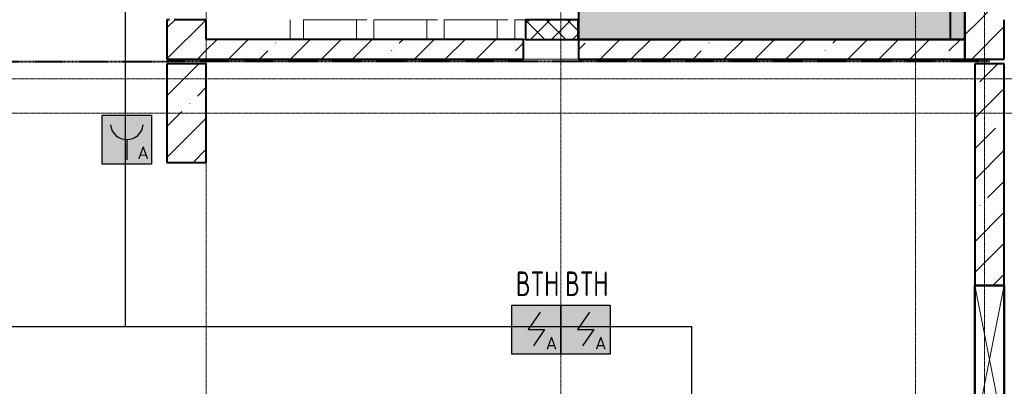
# Model space of a CAD drawing. Header units: millimetres. Extents: x -135639 to 224623, y -383017 to -59102.
# Tile 444 of 494: x 101519 to 111513, y -136046 to -132321. Entities that reach past the tile are written whole.
import ezdxf
from ezdxf.enums import TextEntityAlignment as Align

# ---------------------------------------------------------------- set-up
doc = ezdxf.new("R2010")
doc.units = ezdxf.units.MM
for name, pattern in [('CONTINOUS', [0]), ('Линия сетки', [25, 20, -2.5, 0, -2.5]), ('Штрих_3_1_5_', [4.5, 3, -1.5]), ('Штриховая_ш3 п1_5', [4.5, 3, -1.5])]:
    doc.linetypes.add(name, pattern=pattern)
for name, color, linetype, lineweight in [('A-000-M_MASS', 7, 'Continuous', 18), ('A-200-M_WALL_EXT', 7, 'Continuous', 18), ('A-200-M_WALL_INT', 7, 'Continuous', 18), ('A-200-M_WALL_PAT', 7, 'Continuous', 40), ('A-314-M_WINDOW', 7, 'Continuous', 18), ('S-280-M_COLUMN', 7, 'Continuous', 18), ('Z-030-M_GRID', 7, 'Continuous', 9), ('Z-060-M_DETAIL', 7, 'Continuous', 18), ('ПС', 7, 'Continuous', 40), ('СС-011-ПОЖ-СИГНАЛИЗАЦИЯ', 1, 'Continuous', 30)]:
    doc.layers.add(name, color=color, linetype=linetype, lineweight=lineweight)
doc.layers.add('A-010-M_ROOM_SEPARATION', color=4, linetype='Штриховая_ш3 п1_5', lineweight=40, true_color=0x00ffff)
doc.styles.add('1111', font='isocpeur.ttf')
pattern_1 = [(45, (0, 0), (-314.309, 314.309), []), (45, (314.3, 0), (-314.309, 314.309), [555.625, -111.125, 3.353, -107.772])]

# ---------------------------------------------------------------- blocks, each defined once
blk = doc.blocks.new('135_SLK_GD_AR_rvt-1-B1_-7_650_')
at = {"layer": 'A-200-M_WALL_PAT', "lineweight": 9, "true_color": 0xaaaaaa}
h = blk.add_hatch(dxfattribs=at)
h.set_pattern_fill('FP_12', color=253, style=0, pattern_type=2)
h.set_pattern_definition([(0, (0, 0), (71.437, 41.244), [47.625, -95.25]), (120, (0, 0), (-71.437352, 41.245123), [47.625, -95.25]), (60, (0, 0), (0.000648, 82.489123), [0, -95.25, 47.625, 0])])
h.paths.add_polyline_path([(119250.2, 60300), (119250.2, 65160), (119100.2, 65160), (119100.2, 60300)])
at = {"layer": 'A-010-M_ROOM_SEPARATION', "color": 131, "linetype": 'Штрих_3_1_5_', "true_color": 0xaaffff}
for p in [(107897.4, 60075), (119500, 60075)]:
    blk.add_line(p, (111150, 60075), dxfattribs=at)
at = {"layer": 'A-200-M_WALL_INT', "color": 253, "lineweight": 40, "true_color": 0xaaaaaa}
for p, q in [((119100.2, 65160), (119100.2, 60300)), ((119250.2, 60300), (119250.2, 65160)), ((119100.2, 60300), (119250.2, 60300))]:
    blk.add_line(p, q, dxfattribs=at)
blk = doc.blocks.new('Бетон-Прямоугольная-Колонна - CLM_Подземные этажи_В40-400х1000-V170-B1_-7_650_')
at = {"layer": 'S-280-M_COLUMN', "lineweight": 9, "true_color": 0xaaaaaa}
h = blk.add_hatch(dxfattribs=at)
h.set_pattern_fill('FP_54', color=253, style=0, pattern_type=2)
h.set_pattern_definition([(45, (-111350, -59550), (-314.309, 314.309), []), (45, (-111035.7, -59550), (-314.309, 314.309), [555.625, -111.125, 3.353, -107.772])])
h.paths.add_polyline_path([(200, -500), (200, 500), (-200, 500), (-200, -500)])
at = {"layer": 'S-280-M_COLUMN', "color": 253, "lineweight": 40, "true_color": 0xaaaaaa}
for p, q in [((200, 500), (-200, 500)), ((-200, 500), (-200, -500)), ((200, -500), (200, 500)), ((-200, -500), (200, -500))]:
    blk.add_line(p, q, dxfattribs=at)
blk = doc.blocks.new('231_Отверстие прямоуг _Окно_Стена_ - Отверстие-2006477-B1_-7_650_')
at = {"layer": 'A-314-M_WINDOW', "color": 253, "lineweight": 50, "true_color": 0xaaaaaa}
for p, q in [((-625, -150), (-625, 150)), ((-625, 150), (875, 150)), ((875, 150), (875, -150)), ((875, -150), (-625, -150))]:
    blk.add_line(p, q, dxfattribs=at)
at = {"layer": 'Z-060-M_DETAIL', "color": 253, "true_color": 0xaaaaaa}
for p, q in [((-625, 150), (-625, -150)), ((875, 150), (-625, 150)), ((875, 150), (-625, -150)), ((-625, 150), (875, -150)), ((875, 150), (875, -150)), ((-625, -150), (875, -150))]:
    blk.add_line(p, q, dxfattribs=at)
blk = doc.blocks.new('135_SLK_GD_KR_rvt-1-B1_-7_650_')
at = {"layer": 'A-200-M_WALL_PAT', "lineweight": 9, "true_color": 0xaaaaaa}
h = blk.add_hatch(dxfattribs=at)
h.set_pattern_fill('FP_20', color=253, style=0, pattern_type=2)
h.set_pattern_definition(pattern_1)
h.paths.add_polyline_path([(119350, 46100), (119650, 46100), (119650, 56300), (119350, 56300), (119350, 48386)])
h.paths.add_polyline_path([(119350, 57800), (119650, 57800), (119650, 60050), (119350, 60050), (119350, 59030.8)])
at = {"layer": 'A-200-M_WALL_EXT', "color": 253, "lineweight": 40, "true_color": 0xaaaaaa}
for p, q in [((119350, 60050), (119350, 57800)), ((119650, 60050), (119350, 60050)), ((119650, 57800), (119650, 60050))]:
    blk.add_line(p, q, dxfattribs=at)
at = {"layer": 'A-314-M_WINDOW', "color": 253, "lineweight": 18, "true_color": 0xaaaaaa, "rotation": 90}
blk.add_blockref('231_Отверстие прямоуг _Окно_Стена_ - Отверстие-2006477-B1_-7_650_', (119500, 56925), dxfattribs=at)
at = {"layer": 'S-280-M_COLUMN', "color": 253, "lineweight": 18, "true_color": 0xaaaaaa}
blk.add_blockref('Бетон-Прямоугольная-Колонна - CLM_Подземные этажи_В40-400х1000-V170-B1_-7_650_', (111350, 59550), dxfattribs=at)
blk = doc.blocks.new('Обобщенные модели 1 - Обобщенные модели 1-4547856-B1_-7_650_')
at = {"layer": 'A-000-M_MASS', "lineweight": 9, "true_color": 0xaaaaaa}
h = blk.add_hatch(dxfattribs=at)
h.set_pattern_fill('FP_209', color=253, style=0, pattern_type=2)
h.set_pattern_definition([(45, (-14349.74, -59900.2), (-106.06602, 106.06602), []), (135, (-14349.74, -59900.2), (-106.06602, -106.06602), [])])
h.paths.add_polyline_path([(100974.5, 398.8), (100974.5, 598.8), (100440.6, 598.8), (100440.6, 398.8)])
at = {"layer": 'A-000-M_MASS', "color": 253, "true_color": 0xaaaaaa}
for p, q in [((98187.3, 598.8), (98723.1, 598.8)), ((98187.3, 598.8), (98187.3, 399.8)), ((98723.1, 598.8), (98830.3, 598.8)), ((98723.1, 399.8), (98723.1, 598.8)), ((98901.7, 598.8), (99437.6, 598.8)), ((98901.7, 598.8), (98901.7, 399.8)), ((99437.6, 598.8), (99545.4, 598.8)), ((99437.6, 399.8), (99437.6, 598.8)), ((99616.2, 598.8), (100152, 598.8)), ((99616.2, 598.8), (99616.2, 399.8)), ((100152, 598.8), (100260.4, 598.8)), ((100152, 399.8), (100152, 598.8)), ((100330.6, 598.8), (100330.6, 399.8)), ((100330.6, 598.8), (100440.6, 598.8)), ((100440.6, 398.8), (100420.5, 398.8))]:
    blk.add_line(p, q, dxfattribs=at)
at = {"layer": 'A-000-M_MASS', "color": 253, "lineweight": 40, "true_color": 0xaaaaaa}
for p, q in [((100974.5, 598.8), (100440.6, 598.8)), ((100440.6, 598.8), (100440.6, 398.8)), ((100974.5, 398.8), (100974.5, 598.8)), ((100440.6, 398.8), (100974.5, 398.8))]:
    blk.add_line(p, q, dxfattribs=at)
blk = doc.blocks.new('Засыпка керамзитовым гравием7 - Засыпка керамзитовым гравием-4844532-B1_-7_650_')
at = {"layer": 'A-000-M_MASS', "lineweight": 9, "true_color": 0xaaaaaa}
h = blk.add_hatch(dxfattribs=at)
h.set_pattern_fill('FP_211', color=253, style=0, pattern_type=2)
h.set_pattern_definition([(0, (-14349.74, -59900.205), (200, 50), [3.353, -146.647, 3.353, -11.647, -800]), (0, (-14349.74, -59900.205), (200, 50), [-165, 3.353, -296.647, 3.353, -146.647, -350]), (0, (-14349.74, -59900.205), (200, 50), [-615, 3.353, -96.647, 3.353, -246.647]), (120, (-14273.54, -59875.205), (-143.30127, 148.20508), [3.353, -146.647, 3.353, -11.647, -800]), (120, (-14273.54, -59875.205), (-143.30127, 148.20508), [-165, 3.353, -296.647, 3.353, -146.647, -350]), (120, (-14273.54, -59875.205), (-143.30127, 148.20508), [-615, 3.353, -96.647, 3.353, -246.647]), (240, (-14249.74, -59773.205), (-56.69873, -198.20508), [3.353, -146.647, 3.353, -11.647, -800]), (240, (-14249.74, -59773.205), (-56.69873, -198.20508), [-165, 3.353, -296.647, 3.353, -146.647, -350]), (240, (-14249.74, -59773.205), (-56.69873, -198.20508), [-615, 3.353, -96.647, 3.353, -246.647])])
h.paths.add_polyline_path([(102176, 399.8), (104900.3, 399.8), (104900.3, 5259.8), (102800.3, 5259.8), (102800.3, 4648.9), (102010.3, 4648.9), (102010.3, 5259.8), (100978.8, 5259.8), (100978.8, 2149.8), (101300, 2149.8), (101300, 749.8), (100978.8, 749.8), (100978.8, 399.8)])
at = {"layer": 'A-000-M_MASS', "color": 253, "lineweight": 40, "true_color": 0xaaaaaa}
for p, q in [((102010.3, 5259.8), (100978.8, 5259.8)), ((100978.8, 5259.8), (100978.8, 2149.8)), ((104900.3, 5259.8), (102800.3, 5259.8)), ((104900.3, 399.8), (104900.3, 5259.8)), ((100978.8, 749.8), (100978.8, 399.8)), ((100978.8, 399.8), (104900.3, 399.8))]:
    blk.add_line(p, q, dxfattribs=at)
at = {"layer": 'A-000-M_MASS', "color": 253, "true_color": 0xaaaaaa}
for p, q in [((100679.9, 749.8), (100679.9, 2149.8)), ((100679.9, 2149.8), (100978.8, 2149.8)), ((100978.8, 2149.8), (101300, 2149.8)), ((101300, 2149.8), (101300, 749.8)), ((100978.8, 749.8), (100679.9, 749.8)), ((101300, 749.8), (100978.8, 749.8)), ((98050.3, 599.8), (98050.3, 399.8))]:
    blk.add_line(p, q, dxfattribs=at)
blk = doc.blocks.new('135_SLK_K1-2-3_KR_rvt-1-B1_-7_650_')
at = {"layer": 'A-200-M_WALL_PAT', "lineweight": 9, "true_color": 0xaaaaaa}
h = blk.add_hatch(dxfattribs=at)
h.set_pattern_fill('FP_20', color=253, style=0, pattern_type=2)
h.set_pattern_definition(pattern_1)
h.paths.add_polyline_path([(119250, 60500), (119650, 60500), (119650, 77100), (119250, 77100), (119250, 64353.3)])
h = blk.add_hatch(dxfattribs=at)
h.set_pattern_fill('FP_20', color=253, style=0, pattern_type=2)
h.set_pattern_definition(pattern_1)
h.paths.add_polyline_path([(114770.2, 60100), (114770.2, 60300), (111550, 60300), (111550, 60100), (114642.7, 60100)])
h = blk.add_hatch(dxfattribs=at)
h.set_pattern_fill('FP_20', color=253, style=0, pattern_type=2)
h.set_pattern_definition(pattern_1)
h.paths.add_polyline_path([(119250, 60100), (119250, 60300), (115327.5, 60300), (115327.5, 60100), (116525.8, 60100)])
at = {"layer": 'S-280-M_COLUMN', "lineweight": 9, "true_color": 0xaaaaaa}
h = blk.add_hatch(dxfattribs=at)
h.set_pattern_fill('FP_20', color=253, style=0, pattern_type=2)
h.set_pattern_definition(pattern_1)
h.paths.add_polyline_path([(111550, 60100), (111550, 60500), (111150, 60500), (111150, 60100)])
h = blk.add_hatch(dxfattribs=at)
h.set_pattern_fill('FP_20', color=253, style=0, pattern_type=2)
h.set_pattern_definition(pattern_1)
h.paths.add_polyline_path([(119650, 60100), (119650, 60500), (119250, 60500), (119250, 60100)])
at = {"layer": 'A-200-M_WALL_EXT', "color": 253, "lineweight": 40, "true_color": 0xaaaaaa}
for p, q in [((119250, 77100), (119250, 60500)), ((114770.2, 60300), (111550, 60300)), ((114770.2, 60100), (114770.2, 60300)), ((115327.5, 60300), (115327.5, 60100)), ((119250, 60300), (115328.6, 60300)), ((119250, 60100), (119250, 60300)), ((111550, 60100), (114770.2, 60100)), ((115327.5, 60100), (119250, 60100))]:
    blk.add_line(p, q, dxfattribs=at)
at = {"layer": 'A-200-M_WALL_EXT', "color": 253, "true_color": 0xaaaaaa}
for p, q in [((115324.3, 60300), (115327.5, 60300)), ((115327.5, 60100), (114770.2, 60100))]:
    blk.add_line(p, q, dxfattribs=at)
at = {"layer": 'S-280-M_COLUMN', "color": 253, "lineweight": 40, "true_color": 0xaaaaaa}
for p, q in [((111175, 60500), (111150, 60500)), ((111150, 60500), (111150, 60100)), ((111550, 60500), (111225, 60500)), ((111550, 60300), (111550, 60500)), ((119250, 60500), (119250, 60100)), ((119650, 60100), (119650, 60500)), ((111150, 60100), (111550, 60100)), ((119250, 60100), (119650, 60100))]:
    blk.add_line(p, q, dxfattribs=at)
at = {"layer": 'A-000-M_MASS', "color": 253, "lineweight": 18, "true_color": 0xaaaaaa}
for name in ['Засыпка керамзитовым гравием7 - Засыпка керамзитовым гравием-4844532-B1_-7_650_', 'Обобщенные модели 1 - Обобщенные модели 1-4547856-B1_-7_650_']:
    blk.add_blockref(name, (14349.7, 59900.2), dxfattribs=at)
blk = doc.blocks.new('-1 эт')
at = {"layer": 'Z-030-M_GRID', "color": 253, "linetype": 'Линия сетки', "true_color": 0xaaaaaa}
for p, q in [((111550, -19694.3), (111550, 133719.9)), ((115150, -19694.1), (115150, 133719.9)), ((118750, -19693.9), (118750, 133719.9)), ((119450, -18431.1), (119450, 133719.9)), ((154678, 59900), (-3681.8, 59900)), ((155950.9, 59550), (-3681.7, 59550))]:
    blk.add_line(p, q, dxfattribs=at)
at = {"lineweight": 5}
for name in ['135_SLK_GD_KR_rvt-1-B1_-7_650_', '135_SLK_GD_AR_rvt-1-B1_-7_650_', '135_SLK_K1-2-3_KR_rvt-1-B1_-7_650_']:
    blk.add_blockref(name, (0, 0), dxfattribs=at)
blk = doc.blocks.new('*U4706')
at = {"lineweight": 35, "true_color": 0xffffff}
h = blk.add_hatch(color=7, dxfattribs=at)
h.dxf.hatch_style = 1
h.paths.add_polyline_path([(0, 499.6), (0, 0), (499.6, 0), (499.6, 499.6)])
at = {"color": 1, "linetype": 'ByBlock', "lineweight": -2}
for p, q in [((289.5, 426.3), (166.9, 249.8)), ((166.9, 249.8), (332.7, 249.8)), ((332.7, 249.8), (219.3, 86.3))]:
    blk.add_line(p, q, dxfattribs=at)
at = {"color": 1, "linetype": 'ByBlock', "lineweight": -2, "ltscale": 0.1}
blk.add_lwpolyline([(0, 499.6), (499.6, 499.6), (499.6, 0), (0, 0)], close=True, dxfattribs=at)
at = {"color": 1, "linetype": 'ByBlock', "lineweight": -2, "ltscale": 1000, "style": '1111'}
blk.add_text('A', height=128.1, dxfattribs=at).set_placement((403.4, 49.2), align=Align.CENTER)
at = {"color": 0, "linetype": 'ByBlock', "lineweight": -2, "style": '1111'}
blk.add_attdef('INDEX', (-63.3, -234.7), '', height=125, dxfattribs=at)
at = {"color": 0, "linetype": 'ByBlock', "lineweight": -2, "style": '1111', "flags": 1}
for tag, p in [('NAME_DEVICE', (-64.1, -421.2)), ('NUM_POM', (-81.6, -847))]:
    blk.add_attdef(tag, p, '', height=125, dxfattribs=at)
at = {"color": 0, "linetype": 'ByBlock', "lineweight": -2, "style": '1111', "width": 0.7}
blk.add_attdef('NUM_DEVICE', (-64.1, -629.5), '', height=125, dxfattribs=at)
blk = doc.blocks.new('*U4717')
at = {"linetype": 'Continuous', "lineweight": -2, "true_color": 0xffffff}
h = blk.add_hatch(color=7, dxfattribs=at)
h.dxf.hatch_style = 1
h.paths.add_polyline_path([(499.6, 499.6), (0, 499.6), (0, 0), (499.6, 0)])
at = {"color": 1, "linetype": 'Continuous', "lineweight": -2}
blk.add_line((249.8, 249.8), (249.8, 43), dxfattribs=at)
blk.add_lwpolyline([(0, 499.6), (499.6, 499.6), (499.6, 0), (0, 0)], close=True, dxfattribs=at)
blk.add_arc((249.7, 417.1), 167.3, 186.44952, 353.58526, dxfattribs=at)
at = {"color": 1, "linetype": 'ByBlock', "lineweight": -2, "ltscale": 1000, "style": '1111'}
blk.add_text('A', height=128.1, dxfattribs=at).set_placement((416, 52.7), align=Align.CENTER)
at = {"color": 0, "linetype": 'Continuous', "lineweight": -2, "style": '1111'}
for tag, p in [('INDEX', (-63.3, -234.7)), ('NUM_DEVICE', (-64.1, -629.5))]:
    blk.add_attdef(tag, p, '', height=125, dxfattribs=at)
at = {"color": 0, "linetype": 'Continuous', "lineweight": -2, "style": '1111', "flags": 1}
for tag, p in [('NAME_DEVICE', (-64.1, -421.2)), ('NUM_POM', (-81.6, -847))]:
    blk.add_attdef(tag, p, '', height=125, dxfattribs=at)

msp = doc.modelspace()

# ---------------------------------------------------------------- linework, layer by layer
at = {"layer": 'СС-011-ПОЖ-СИГНАЛИЗАЦИЯ', "lineweight": 30}
for points in [[(90808.9, -129865.4), (96122.6, -129865.4), (96122.6, -128854.9), (102590.4, -128854.9), (102590.4, -135441.1)], [(83877.2, -142603.8), (108340, -142603.8), (108340, -135441.1), (83576.7, -135441.1)]]:
    msp.add_lwpolyline(points, dxfattribs=at)

# ---------------------------------------------------------------- block references
msp.add_blockref('-1 эт', (-8136.8, -192821.5))
at = {"color": 7, "linetype": 'CONTINOUS', "lineweight": 30, "ltscale": 100}
msp.add_blockref('*U4717', (102356.2, -133789.4), dxfattribs=at)
at = {"layer": 'ПС', "color": 7, "linetype": 'CONTINOUS', "lineweight": 30, "ltscale": 100}
ref = msp.add_blockref('*U4706', (106513.2, -135719.8), dxfattribs=dict(at, xscale=1.000736, yscale=1.000736, zscale=1.000736))
ref.add_attrib('NUM_DEVICE', 'BTH', dxfattribs={"layer": '0', "color": 0, "linetype": 'ByBlock', "lineweight": -2, "ltscale": 100, "height": 250.18, "style": '1111', "width": 0.7}).set_placement((106775, -135129.3), align=Align.CENTER)
ref = msp.add_blockref('*U4706', (107013.2, -135719.8), dxfattribs=dict(at, xscale=1.000736, yscale=1.000736, zscale=1.000736))
ref.add_attrib('NUM_DEVICE', 'BTH', dxfattribs={"layer": '0', "color": 0, "linetype": 'ByBlock', "lineweight": -2, "ltscale": 100, "height": 250.18, "style": '1111', "width": 0.7}).set_placement((107275, -135129.3), align=Align.CENTER)

doc.saveas('drawing.dxf')
